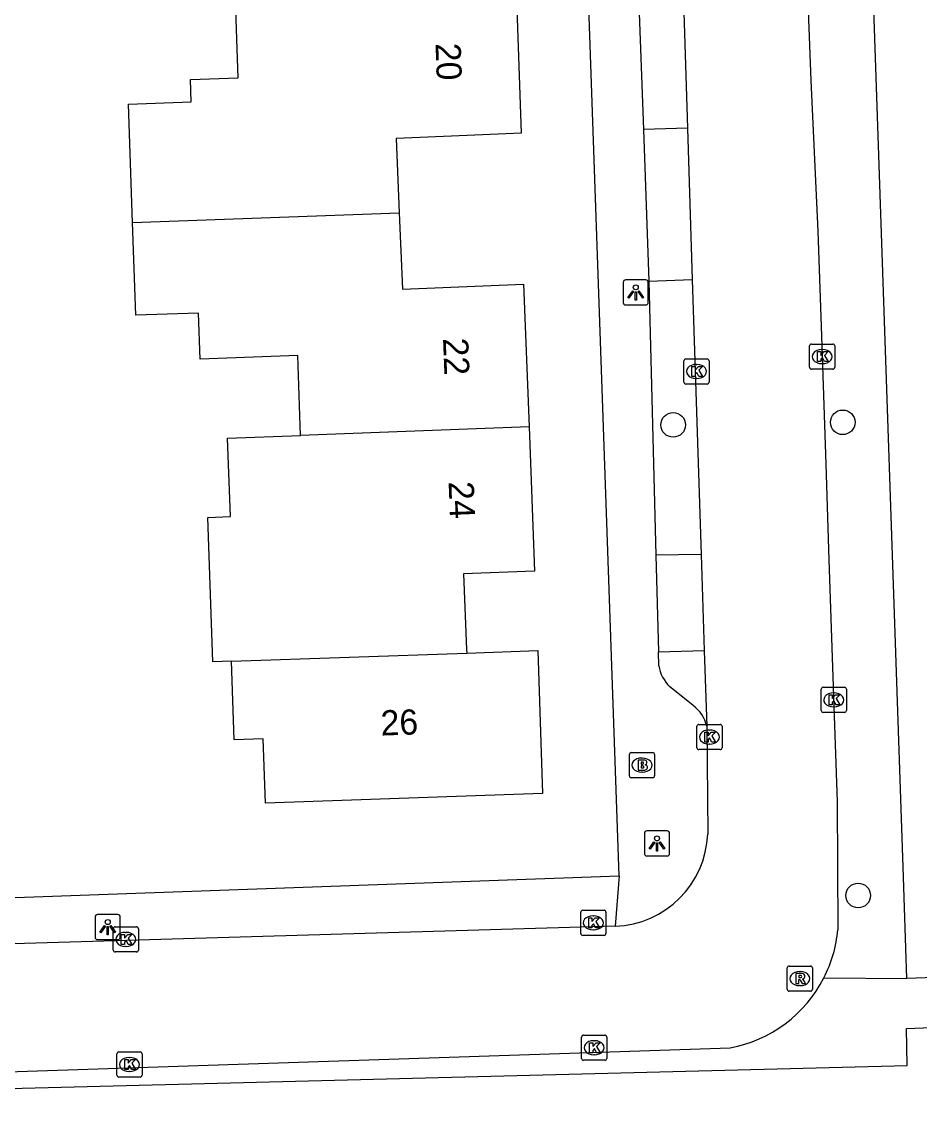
# Model space of a CAD drawing. Extents: x 161084 to 161928, y 385355 to 386522.
# Drawn here: x 161611.48 to 161647.18, y 386328.07 to 386371.95 of the extents above; entities that cross this region are included whole.
import ezdxf

# ---------------------------------------------------------------- set-up
doc = ezdxf.new("R2010")
doc.units = 0
for name, color, linetype in [('IMGEO_Boom', 7, 'Continuous'), ('IMGEO_Brandkraan', 7, 'Continuous'), ('IMGEO_Kolk', 7, 'Continuous'), ('IMGEO_Lichtpunt', 7, 'Continuous'), ('IMGEO_Pand', 7, 'Continuous'), ('IMGEO_Pand_nummerreeks', 7, 'Continuous'), ('IMGEO_Rijbaan_lokaal_open', 7, 'Continuous'), ('IMGEO_Rioolput', 7, 'Continuous'), ('IMGEO_Voetpad_open', 7, 'Continuous')]:
    doc.layers.add(name, color=color, linetype=linetype)

msp = doc.modelspace()

# ---------------------------------------------------------------- linework, layer by layer
at = {"layer": 'IMGEO_Boom'}
for centre in [(161637.365, 386355.935), (161644.107, 386356.037), (161644.72, 386337.228)]:
    msp.add_circle(centre, 0.489, dxfattribs=at)
at = {"layer": 'IMGEO_Brandkraan'}
for p, q in [((161635.624, 386341.985), (161635.624, 386342.837)), ((161635.699, 386342.911), (161636.551, 386342.911)), ((161636.112, 386342.691), (161636.137, 386342.691)), ((161636.625, 386342.837), (161636.625, 386341.985)), ((161636.551, 386341.911), (161635.699, 386341.911)), ((161636.135, 386342.131), (161636.11, 386342.131))]:
    msp.add_line(p, q, dxfattribs=at)
for points in [[(161635.624, 386341.985), (161635.624, 386342.837)], [(161635.699, 386342.911), (161636.551, 386342.911)], [(161636.625, 386342.837), (161636.625, 386341.985)], [(161635.972, 386342.611), (161635.972, 386342.211), (161636.185, 386342.211)], [(161636.203, 386342.611), (161635.972, 386342.611)], [(161636.151, 386342.53), (161636.097, 386342.53), (161636.097, 386342.454)], [(161636.097, 386342.454), (161636.15, 386342.454)], [(161636.159, 386342.378), (161636.097, 386342.378), (161636.097, 386342.297)], [(161636.097, 386342.297), (161636.159, 386342.297)], [(161636.551, 386341.911), (161635.699, 386341.911)]]:
    msp.add_lwpolyline(points, dxfattribs=at)
for centre, radius, start, end in [((161635.701, 386342.835), 0.0765, 91.552, 178.448), ((161635.701, 386342.835), 0.0765, 91.552, 178.448), ((161636.549, 386342.835), 0.0765, 1.552, 88.448), ((161636.549, 386342.835), 0.0765, 1.552, 88.448), ((161636.152, 386342.492), 0.0379, 267.8285, 90.9355), ((161636.16, 386342.337), 0.0404, 269.8759, 90.5077), ((161636.191, 386342.462), 0.251, 268.6676, 293.5347), ((161636.207, 386342.466), 0.145, 59.4692, 91.5367), ((161636.232, 386342.513), 0.0922, 285.5137, 58.1501), ((161636.237, 386342.321), 0.105, 301.3115, 78.989), ((161635.701, 386341.987), 0.0765, 181.552, 268.448), ((161635.701, 386341.987), 0.0765, 181.552, 268.448), ((161636.549, 386341.987), 0.0765, 271.552, 358.448), ((161636.549, 386341.987), 0.0765, 271.552, 358.448)]:
    msp.add_arc(centre, radius, start, end, dxfattribs=at)
for centre, major_axis, ratio, start_param, end_param in [((161636.111, 386342.411), (-0.387, 0.002), 0.722429, 4.712389, 7.853982), ((161636.136, 386342.411), (-0.39, 0.002), 0.717154, 1.570796, 4.712389)]:
    msp.add_ellipse(centre, major_axis=major_axis, ratio=ratio, start_param=start_param, end_param=end_param, dxfattribs=at)
at = {"layer": 'IMGEO_Kolk'}
for p, q in [((161642.788, 386358.223), (161642.788, 386359.075)), ((161642.863, 386359.149), (161643.715, 386359.149)), ((161643.276, 386358.929), (161643.301, 386358.929)), ((161643.789, 386359.075), (161643.789, 386358.223)), ((161637.792, 386357.632), (161637.792, 386358.484)), ((161637.867, 386358.558), (161638.719, 386358.558)), ((161638.793, 386358.484), (161638.793, 386357.632)), ((161638.28, 386358.338), (161638.305, 386358.338)), ((161643.715, 386358.149), (161642.863, 386358.149)), ((161643.299, 386358.369), (161643.274, 386358.369)), ((161638.719, 386357.558), (161637.867, 386357.558)), ((161638.303, 386357.778), (161638.278, 386357.778)), ((161643.249, 386344.579), (161643.249, 386345.431)), ((161643.324, 386345.505), (161644.176, 386345.505)), ((161643.737, 386345.285), (161643.762, 386345.285)), ((161644.25, 386345.431), (161644.25, 386344.579)), ((161644.176, 386344.505), (161643.324, 386344.505)), ((161643.76, 386344.725), (161643.735, 386344.725)), ((161638.306, 386343.101), (161638.306, 386343.953)), ((161638.381, 386344.027), (161639.233, 386344.027)), ((161639.307, 386343.953), (161639.307, 386343.101)), ((161638.794, 386343.807), (161638.819, 386343.807)), ((161638.817, 386343.247), (161638.792, 386343.247)), ((161639.233, 386343.027), (161638.381, 386343.027)), ((161633.692, 386335.715), (161633.692, 386336.567)), ((161633.767, 386336.641), (161634.619, 386336.641)), ((161634.693, 386336.567), (161634.693, 386335.715)), ((161634.18, 386336.421), (161634.205, 386336.421)), ((161615.1, 386335.057), (161615.1, 386335.909)), ((161615.175, 386335.983), (161616.027, 386335.983)), ((161615.588, 386335.763), (161615.613, 386335.763)), ((161616.101, 386335.909), (161616.101, 386335.057)), ((161634.619, 386335.641), (161633.767, 386335.641)), ((161634.203, 386335.861), (161634.178, 386335.861)), ((161615.611, 386335.203), (161615.586, 386335.203)), ((161616.027, 386334.983), (161615.175, 386334.983)), ((161633.797, 386331.677), (161634.649, 386331.677)), ((161633.722, 386330.751), (161633.722, 386331.603)), ((161634.21, 386331.457), (161634.235, 386331.457)), ((161634.723, 386331.603), (161634.723, 386330.751)), ((161615.244, 386330.086), (161615.244, 386330.938)), ((161615.319, 386331.012), (161616.171, 386331.012)), ((161615.732, 386330.792), (161615.757, 386330.792)), ((161616.245, 386330.938), (161616.245, 386330.086)), ((161634.233, 386330.897), (161634.208, 386330.897)), ((161634.649, 386330.677), (161633.797, 386330.677)), ((161616.171, 386330.012), (161615.319, 386330.012)), ((161615.755, 386330.232), (161615.73, 386330.232))]:
    msp.add_line(p, q, dxfattribs=at)
for points in [[(161642.788, 386358.223), (161642.788, 386359.075)], [(161642.863, 386359.149), (161643.715, 386359.149)], [(161643.789, 386359.075), (161643.789, 386358.223)], [(161637.792, 386357.632), (161637.792, 386358.484)], [(161637.867, 386358.558), (161638.719, 386358.558)], [(161638.793, 386358.484), (161638.793, 386357.632)], [(161643.109, 386358.849), (161643.232, 386358.849), (161643.232, 386358.698), (161643.362, 386358.849), (161643.526, 386358.849), (161643.38, 386358.698), (161643.533, 386358.449), (161643.381, 386358.449), (161643.296, 386358.613), (161643.232, 386358.546), (161643.232, 386358.449), (161643.109, 386358.449), (161643.109, 386358.849)], [(161638.113, 386358.258), (161638.236, 386358.258), (161638.236, 386358.107), (161638.366, 386358.258), (161638.53, 386358.258), (161638.384, 386358.107), (161638.537, 386357.858), (161638.385, 386357.858), (161638.3, 386358.022), (161638.236, 386357.955), (161638.236, 386357.858), (161638.113, 386357.858), (161638.113, 386358.258)], [(161643.715, 386358.149), (161642.863, 386358.149)], [(161638.719, 386357.558), (161637.867, 386357.558)], [(161643.249, 386344.579), (161643.249, 386345.431)], [(161643.324, 386345.505), (161644.176, 386345.505)], [(161644.25, 386345.431), (161644.25, 386344.579)], [(161643.57, 386345.205), (161643.693, 386345.205), (161643.693, 386345.054), (161643.823, 386345.205), (161643.987, 386345.205), (161643.841, 386345.054), (161643.994, 386344.805), (161643.842, 386344.805), (161643.757, 386344.969), (161643.693, 386344.902), (161643.693, 386344.805), (161643.57, 386344.805), (161643.57, 386345.205)], [(161644.176, 386344.505), (161643.324, 386344.505)], [(161638.306, 386343.101), (161638.306, 386343.953)], [(161638.381, 386344.027), (161639.233, 386344.027)], [(161639.307, 386343.953), (161639.307, 386343.101)], [(161638.627, 386343.727), (161638.75, 386343.727), (161638.75, 386343.576), (161638.88, 386343.727), (161639.044, 386343.727), (161638.898, 386343.576), (161639.051, 386343.327), (161638.899, 386343.327), (161638.814, 386343.491), (161638.75, 386343.424), (161638.75, 386343.327), (161638.627, 386343.327), (161638.627, 386343.727)], [(161639.233, 386343.027), (161638.381, 386343.027)], [(161633.692, 386335.715), (161633.692, 386336.567)], [(161633.767, 386336.641), (161634.619, 386336.641)], [(161634.693, 386336.567), (161634.693, 386335.715)], [(161634.013, 386336.341), (161634.136, 386336.341), (161634.136, 386336.19), (161634.266, 386336.341), (161634.43, 386336.341), (161634.284, 386336.19), (161634.437, 386335.941), (161634.285, 386335.941), (161634.2, 386336.105), (161634.136, 386336.038), (161634.136, 386335.941), (161634.013, 386335.941), (161634.013, 386336.341)], [(161615.1, 386335.057), (161615.1, 386335.909)], [(161615.175, 386335.983), (161616.027, 386335.983)], [(161615.421, 386335.683), (161615.544, 386335.683), (161615.544, 386335.532), (161615.674, 386335.683), (161615.838, 386335.683), (161615.692, 386335.532), (161615.845, 386335.283), (161615.693, 386335.283), (161615.608, 386335.447), (161615.544, 386335.38), (161615.544, 386335.283), (161615.421, 386335.283), (161615.421, 386335.683)], [(161616.101, 386335.909), (161616.101, 386335.057)], [(161634.619, 386335.641), (161633.767, 386335.641)], [(161616.027, 386334.983), (161615.175, 386334.983)], [(161633.797, 386331.677), (161634.649, 386331.677)], [(161633.722, 386330.751), (161633.722, 386331.603)], [(161634.043, 386331.377), (161634.166, 386331.377), (161634.166, 386331.226), (161634.296, 386331.377), (161634.46, 386331.377), (161634.314, 386331.226), (161634.467, 386330.977), (161634.315, 386330.977), (161634.23, 386331.141), (161634.166, 386331.074), (161634.166, 386330.977), (161634.043, 386330.977), (161634.043, 386331.377)], [(161634.723, 386331.603), (161634.723, 386330.751)], [(161615.244, 386330.086), (161615.244, 386330.938)], [(161615.319, 386331.012), (161616.171, 386331.012)], [(161616.245, 386330.938), (161616.245, 386330.086)], [(161615.565, 386330.712), (161615.688, 386330.712), (161615.688, 386330.561), (161615.818, 386330.712), (161615.982, 386330.712), (161615.836, 386330.561), (161615.989, 386330.312), (161615.837, 386330.312), (161615.752, 386330.476), (161615.688, 386330.409), (161615.688, 386330.312), (161615.565, 386330.312), (161615.565, 386330.712)], [(161634.649, 386330.677), (161633.797, 386330.677)], [(161616.171, 386330.012), (161615.319, 386330.012)]]:
    msp.add_lwpolyline(points, dxfattribs=at)
for centre, start, end in [((161642.865, 386359.073), 91.552, 178.448), ((161642.865, 386359.073), 91.552, 178.448), ((161643.713, 386359.073), 1.552, 88.448), ((161643.713, 386359.073), 1.552, 88.448), ((161637.869, 386358.482), 91.552, 178.448), ((161637.869, 386358.482), 91.552, 178.448), ((161638.717, 386358.482), 1.552, 88.448), ((161638.717, 386358.482), 1.552, 88.448), ((161642.865, 386358.225), 181.552, 268.448), ((161642.865, 386358.225), 181.552, 268.448), ((161643.713, 386358.225), 271.552, 358.448), ((161643.713, 386358.225), 271.552, 358.448), ((161637.869, 386357.634), 181.552, 268.448), ((161637.869, 386357.634), 181.552, 268.448), ((161638.717, 386357.634), 271.552, 358.448), ((161638.717, 386357.634), 271.552, 358.448), ((161643.326, 386345.429), 91.552, 178.448), ((161643.326, 386345.429), 91.552, 178.448), ((161644.174, 386345.429), 1.552, 88.448), ((161644.174, 386345.429), 1.552, 88.448), ((161643.326, 386344.581), 181.552, 268.448), ((161643.326, 386344.581), 181.552, 268.448), ((161644.174, 386344.581), 271.552, 358.448), ((161644.174, 386344.581), 271.552, 358.448), ((161638.383, 386343.951), 91.552, 178.448), ((161638.383, 386343.951), 91.552, 178.448), ((161639.231, 386343.951), 1.552, 88.448), ((161639.231, 386343.951), 1.552, 88.448), ((161638.383, 386343.103), 181.552, 268.448), ((161638.383, 386343.103), 181.552, 268.448), ((161639.231, 386343.103), 271.552, 358.448), ((161639.231, 386343.103), 271.552, 358.448), ((161633.769, 386336.565), 91.552, 178.448), ((161633.769, 386336.565), 91.552, 178.448), ((161634.617, 386336.565), 1.552, 88.448), ((161634.617, 386336.565), 1.552, 88.448), ((161615.177, 386335.907), 91.552, 178.448), ((161615.177, 386335.907), 91.552, 178.448), ((161616.025, 386335.907), 1.552, 88.448), ((161616.025, 386335.907), 1.552, 88.448), ((161633.769, 386335.717), 181.552, 268.448), ((161633.769, 386335.717), 181.552, 268.448), ((161634.617, 386335.717), 271.552, 358.448), ((161634.617, 386335.717), 271.552, 358.448), ((161615.177, 386335.059), 181.552, 268.448), ((161615.177, 386335.059), 181.552, 268.448), ((161616.025, 386335.059), 271.552, 358.448), ((161616.025, 386335.059), 271.552, 358.448), ((161633.799, 386331.601), 91.552, 178.448), ((161633.799, 386331.601), 91.552, 178.448), ((161634.647, 386331.601), 1.552, 88.448), ((161634.647, 386331.601), 1.552, 88.448), ((161615.321, 386330.936), 91.552, 178.448), ((161615.321, 386330.936), 91.552, 178.448), ((161616.169, 386330.936), 1.552, 88.448), ((161616.169, 386330.936), 1.552, 88.448), ((161633.799, 386330.753), 181.552, 268.448), ((161633.799, 386330.753), 181.552, 268.448), ((161634.647, 386330.753), 271.552, 358.448), ((161634.647, 386330.753), 271.552, 358.448), ((161615.321, 386330.088), 181.552, 268.448), ((161615.321, 386330.088), 181.552, 268.448), ((161616.169, 386330.088), 271.552, 358.448), ((161616.169, 386330.088), 271.552, 358.448)]:
    msp.add_arc(centre, 0.0765, start, end, dxfattribs=at)
for centre, major_axis, ratio, start_param, end_param in [((161643.275, 386358.649), (-0.387, 0.002), 0.722429, 4.712389, 7.853982), ((161643.3, 386358.649), (-0.39, 0.002), 0.717154, 1.570796, 4.712389), ((161638.279, 386358.058), (-0.387, 0.002), 0.722429, 4.712389, 7.853982), ((161638.304, 386358.058), (-0.39, 0.002), 0.717154, 1.570796, 4.712389), ((161643.736, 386345.005), (-0.387, 0.002), 0.722429, 4.712389, 7.853982), ((161643.761, 386345.005), (-0.39, 0.002), 0.717154, 1.570796, 4.712389), ((161638.793, 386343.527), (-0.387, 0.002), 0.722429, 4.712389, 7.853982), ((161638.818, 386343.527), (-0.39, 0.002), 0.717154, 1.570796, 4.712389), ((161634.179, 386336.141), (-0.387, 0.002), 0.722429, 4.712389, 7.853982), ((161634.204, 386336.141), (-0.39, 0.002), 0.717154, 1.570796, 4.712389), ((161615.587, 386335.483), (-0.387, 0.002), 0.722429, 4.712389, 7.853982), ((161615.612, 386335.483), (-0.39, 0.002), 0.717154, 1.570796, 4.712389), ((161634.209, 386331.177), (-0.387, 0.002), 0.722429, 4.712389, 7.853982), ((161634.234, 386331.177), (-0.39, 0.002), 0.717154, 1.570796, 4.712389), ((161615.731, 386330.512), (-0.387, 0.002), 0.722429, 4.712389, 7.853982), ((161615.756, 386330.512), (-0.39, 0.002), 0.717154, 1.570796, 4.712389)]:
    msp.add_ellipse(centre, major_axis=major_axis, ratio=ratio, start_param=start_param, end_param=end_param, dxfattribs=at)
at = {"layer": 'IMGEO_Lichtpunt'}
for p, q in [((161635.38, 386361.603), (161635.38, 386360.796)), ((161635.38, 386361.603), (161635.38, 386360.796)), ((161636.282, 386361.698), (161635.474, 386361.698)), ((161636.282, 386361.698), (161635.474, 386361.698)), ((161636.376, 386360.796), (161636.376, 386361.603)), ((161636.376, 386360.796), (161636.376, 386361.603)), ((161635.474, 386360.702), (161636.282, 386360.702)), ((161635.474, 386360.702), (161636.282, 386360.702)), ((161636.223, 386339.7), (161636.223, 386338.893)), ((161636.223, 386339.7), (161636.223, 386338.893)), ((161637.125, 386339.795), (161636.317, 386339.795)), ((161637.125, 386339.795), (161636.317, 386339.795)), ((161637.219, 386338.893), (161637.219, 386339.7)), ((161637.219, 386338.893), (161637.219, 386339.7)), ((161636.317, 386338.799), (161637.125, 386338.799)), ((161636.317, 386338.799), (161637.125, 386338.799)), ((161614.381, 386336.375), (161614.381, 386335.568)), ((161614.381, 386336.375), (161614.381, 386335.568)), ((161615.283, 386336.47), (161614.475, 386336.47)), ((161615.283, 386336.47), (161614.475, 386336.47)), ((161615.377, 386335.568), (161615.377, 386336.375)), ((161615.377, 386335.568), (161615.377, 386336.375)), ((161614.475, 386335.474), (161615.283, 386335.474)), ((161614.475, 386335.474), (161615.283, 386335.474))]:
    msp.add_line(p, q, dxfattribs=at)
for points in [[(161635.754, 386361.267), (161635.793, 386361.239), (161635.605, 386360.977), (161635.567, 386361.004), (161635.754, 386361.267)], [(161635.856, 386361.219), (161635.903, 386361.219), (161635.903, 386360.897), (161635.856, 386360.897), (161635.856, 386361.219)], [(161635.966, 386361.239), (161636.004, 386361.266), (161636.191, 386361.004), (161636.152, 386360.976), (161635.966, 386361.239)], [(161636.597, 386339.364), (161636.636, 386339.336), (161636.448, 386339.074), (161636.41, 386339.101), (161636.597, 386339.364)], [(161636.699, 386339.316), (161636.746, 386339.316), (161636.746, 386338.994), (161636.699, 386338.994), (161636.699, 386339.316)], [(161636.809, 386339.336), (161636.847, 386339.363), (161637.034, 386339.101), (161636.995, 386339.073), (161636.809, 386339.336)], [(161614.755, 386336.039), (161614.794, 386336.011), (161614.606, 386335.749), (161614.568, 386335.776), (161614.755, 386336.039)], [(161614.967, 386336.011), (161615.005, 386336.038), (161615.192, 386335.776), (161615.153, 386335.748), (161614.967, 386336.011)], [(161614.857, 386335.991), (161614.904, 386335.991), (161614.904, 386335.669), (161614.857, 386335.669), (161614.857, 386335.991)]]:
    msp.add_lwpolyline(points, dxfattribs=at)
for centre in [(161635.879, 386361.401), (161636.722, 386339.498), (161614.88, 386336.173)]:
    msp.add_circle(centre, 0.0994, dxfattribs=at)
for centre, start, end in [((161635.474, 386361.603), 90, 180), ((161635.474, 386361.603), 90, 180), ((161636.282, 386361.603), 0, 90), ((161636.282, 386361.603), 0, 90), ((161635.474, 386360.796), 180, 270), ((161635.474, 386360.796), 180, 270), ((161636.282, 386360.796), 270, 0), ((161636.282, 386360.796), 270, 360), ((161636.317, 386339.7), 90, 180), ((161636.317, 386339.7), 90, 180), ((161637.125, 386339.7), 0, 90), ((161637.125, 386339.7), 0, 90), ((161636.317, 386338.893), 180, 270), ((161636.317, 386338.893), 180, 270), ((161637.125, 386338.893), 270, 0), ((161637.125, 386338.893), 270, 360), ((161614.475, 386336.375), 90, 180), ((161614.475, 386336.375), 90, 180), ((161615.283, 386336.375), 0, 90), ((161615.283, 386336.375), 0, 90), ((161614.475, 386335.568), 180, 270), ((161614.475, 386335.568), 180, 270), ((161615.283, 386335.568), 270, 0), ((161615.283, 386335.568), 270, 360)]:
    msp.add_arc(centre, 0.0946, start, end, dxfattribs=at)
at = {"layer": 'IMGEO_Pand'}
for points in [[(161631.122, 386373.256), (161631.319, 386367.526), (161629.177, 386367.439), (161626.353, 386367.324), (161626.474, 386364.358)], [(161615.87, 386363.985), (161615.706, 386368.683), (161618.2, 386368.771), (161618.169, 386369.663), (161620.067, 386369.729), (161619.958, 386372.835)], [(161615.87, 386363.985), (161626.474, 386364.358)], [(161626.474, 386364.358), (161626.598, 386361.325), (161631.411, 386361.523), (161631.632, 386355.855)], [(161622.546, 386355.514), (161622.435, 386358.686), (161618.557, 386358.55), (161618.493, 386360.378), (161615.999, 386360.291), (161615.87, 386363.985)], [(161631.632, 386355.855), (161622.546, 386355.514)], [(161631.632, 386355.855), (161631.855, 386350.126), (161629.032, 386350.017), (161629.149, 386347.013), (161629.155, 386346.864)], [(161619.804, 386346.541), (161619.058, 386346.515), (161618.857, 386352.258), (161619.757, 386352.289), (161619.648, 386355.413), (161622.546, 386355.514)], [(161629.155, 386346.864), (161631.979, 386346.962), (161632.171, 386341.287), (161621.157, 386340.903), (161621.068, 386343.451), (161619.909, 386343.412), (161619.804, 386346.541)], [(161619.804, 386346.541), (161629.155, 386346.864)]]:
    msp.add_lwpolyline(points, dxfattribs=at)
at = {"layer": 'IMGEO_Rijbaan_lokaal_open'}
for points in [[(161637.743, 386373.597), (161637.933, 386367.729)], [(161642.647, 386373.721), (161642.688, 386373.459), (161642.833, 386369.626), (161643.116, 386363.636), (161643.247, 386359.85), (161643.431, 386354.379), (161643.56, 386350.575), (161643.756, 386344.753), (161643.884, 386340.956), (161643.911, 386335.87)], [(161637.933, 386367.729), (161636.18, 386367.669)], [(161636.18, 386367.669), (161636.398, 386361.645)], [(161637.933, 386367.729), (161638.126, 386361.718)], [(161636.398, 386361.645), (161638.126, 386361.718)], [(161638.126, 386361.718), (161638.479, 386350.782)], [(161638.479, 386350.782), (161636.677, 386350.76)], [(161636.677, 386350.76), (161636.786, 386346.916)], [(161638.479, 386350.782), (161638.602, 386346.97)], [(161636.786, 386346.916), (161638.602, 386346.97)], [(161638.602, 386346.97), (161638.699, 386343.953)], [(161638.699, 386343.953), (161638.741, 386339.671)], [(161635.06, 386336.004), (161608.395, 386335.225)], [(161568.499, 386328.806), (161572.563, 386328.942), (161639.625, 386331.173)]]:
    msp.add_lwpolyline(points, dxfattribs=at)
for centre, radius, start, end in [((161634.911, 386339.835), 3.834, 272.2282, 357.5534), ((161638.674, 386336.344), 5.259, 332.9703, 354.8311), ((161638.678, 386336.34), 5.252, 280.3819, 332.9887)]:
    msp.add_arc(centre, radius, start, end, dxfattribs=at)
at = {"layer": 'IMGEO_Rioolput'}
for p, q in [((161641.901, 386333.5), (161641.901, 386334.352)), ((161641.976, 386334.426), (161642.828, 386334.426)), ((161642.902, 386334.352), (161642.902, 386333.5)), ((161642.389, 386334.206), (161642.414, 386334.206)), ((161642.828, 386333.426), (161641.976, 386333.426)), ((161642.412, 386333.646), (161642.387, 386333.646))]:
    msp.add_line(p, q, dxfattribs=at)
for points in [[(161641.901, 386333.5), (161641.901, 386334.352)], [(161641.976, 386334.426), (161642.828, 386334.426)], [(161642.902, 386334.352), (161642.902, 386333.5)], [(161642.49, 386334.124), (161642.238, 386334.126), (161642.238, 386333.726)], [(161642.238, 386333.726), (161642.362, 386333.726), (161642.362, 386333.888), (161642.373, 386333.888)], [(161642.416, 386334.045), (161642.362, 386334.045), (161642.362, 386333.964)], [(161642.362, 386333.964), (161642.414, 386333.964)], [(161642.42, 386333.859), (161642.491, 386333.726), (161642.631, 386333.726), (161642.566, 386333.852)], [(161642.828, 386333.426), (161641.976, 386333.426)]]:
    msp.add_lwpolyline(points, dxfattribs=at)
for centre, radius, start, end in [((161641.978, 386334.35), 0.0765, 91.552, 178.448), ((161641.978, 386334.35), 0.0765, 91.552, 178.448), ((161642.826, 386334.35), 0.0765, 1.552, 88.448), ((161642.826, 386334.35), 0.0765, 1.552, 88.448), ((161642.372, 386333.835), 0.0533, 26.0293, 88.6989), ((161642.398, 386334.153), 0.19, 274.7715, 282.9687), ((161642.422, 386333.949), 0.0964, 77.0061, 93.1865), ((161642.436, 386334.006), 0.0378, 276.6634, 79.6772), ((161642.489, 386334.014), 0.109, 350.3612, 89.416), ((161642.487, 386334.014), 0.112, 277.5842, 350.9817), ((161642.471, 386333.799), 0.108, 29.5134, 73.7905), ((161641.978, 386333.502), 0.0765, 181.552, 268.448), ((161641.978, 386333.502), 0.0765, 181.552, 268.448), ((161642.826, 386333.502), 0.0765, 271.552, 358.448), ((161642.826, 386333.502), 0.0765, 271.552, 358.448)]:
    msp.add_arc(centre, radius, start, end, dxfattribs=at)
for centre, major_axis, ratio, start_param, end_param in [((161642.388, 386333.926), (-0.387, 0.002), 0.722429, 4.712389, 7.853982), ((161642.413, 386333.926), (-0.39, 0.002), 0.717154, 1.570796, 4.712389)]:
    msp.add_ellipse(centre, major_axis=major_axis, ratio=ratio, start_param=start_param, end_param=end_param, dxfattribs=at)
at = {"layer": 'IMGEO_Voetpad_open'}
for points in [[(161635.223, 386338.014), (161632.968, 386402.53), (161631.468, 386442.867), (161630.642, 386465.121), (161630.394, 386473.506)], [(161567.522, 386471.288), (161567.994, 386457.272), (161568.518, 386442.6), (161570.26, 386393.761), (161572.389, 386335.756), (161635.223, 386338.014)], [(161646.656, 386333.93), (161646.505, 386338.361), (161644.315, 386402.713)], [(161635.766, 386379.068), (161636.18, 386367.669)], [(161636.398, 386361.645), (161636.677, 386350.76)], [(161636.797, 386346.36), (161636.786, 386346.916)], [(161638.157, 386344.779), (161637.225, 386345.531)], [(161635.223, 386338.014), (161635.06, 386336.004)], [(161670.779, 386334.793), (161660.841, 386334.438), (161646.656, 386333.93)], [(161610.96, 386329.563), (161646.674, 386330.47), (161646.639, 386331.937), (161696.69, 386333.925), (161699.109, 386334.013), (161699.417, 386326.93), (161700.48, 386326.968), (161700.638, 386322.84)], [(161643.358, 386333.954), (161646.656, 386333.93)]]:
    msp.add_lwpolyline(points, dxfattribs=at)
for centre, radius, start, end in [((161638.23, 386346.575), 1.449, 188.5275, 226.0857), ((161637.383, 386343.68), 1.344, 11.7157, 54.828)]:
    msp.add_arc(centre, radius, start, end, dxfattribs=at)

# ---------------------------------------------------------------- texts
at = {"layer": 'IMGEO_Pand_nummerreeks'}
for s, rotation, p in [('20', 271.9647, (161627.914, 386371.098)), ('22', 272.231, (161628.212, 386359.375)), ('24', 272.2286, (161628.434, 386353.673)), ('26', 1.9996, (161625.751, 386343.584))]:
    msp.add_text(s, height=1, rotation=rotation, dxfattribs=at).set_placement(p)

doc.saveas('drawing.dxf')
